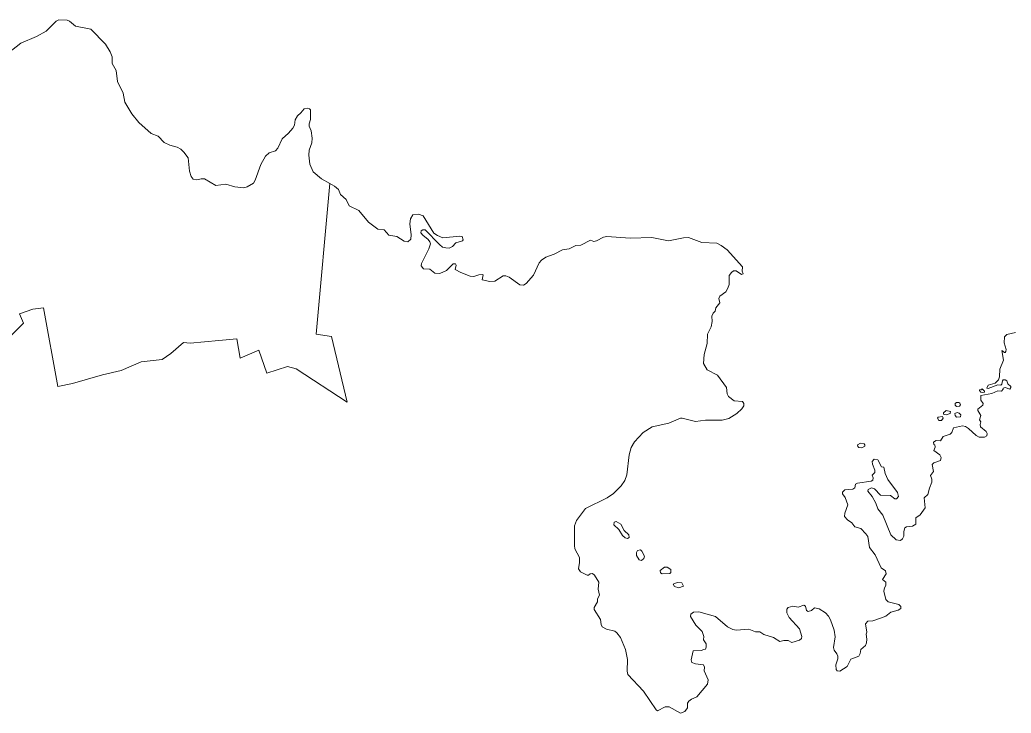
# Model space of a CAD drawing. Extents: x 369010 to 739155, y 6377141 to 6616555.
# Drawn here: x 501969 to 505760, y 6569764 to 6572413 of the extents above; entities that cross this region are included whole.
import ezdxf

# ---------------------------------------------------------------- set-up
doc = ezdxf.new("R2010")
doc.units = 0
doc.header["$LTSCALE"] = 40
doc.layers.add('1', color=7, linetype='Continuous', lineweight=13)

msp = doc.modelspace()

# ---------------------------------------------------------------- linework, layer by layer
at = {"layer": '1'}
for points in [[(502612.65, 6571885.57), (502596.92, 6571907.25), (502584.51, 6571918.67), (502570.61, 6571926.28), (502542.47, 6571933.9), (502521.12, 6571943.83), (502497.95, 6571968.32), (502470.81, 6571978.91), (502424.47, 6572020.95), (502396.99, 6572053.72), (502371.18, 6572098.24), (502363.89, 6572133.33), (502342.54, 6572177.19), (502337.41, 6572219.23), (502322.52, 6572246.04), (502321.86, 6572271.52), (502314.9, 6572291.22), (502296.37, 6572320.51), (502240.1, 6572376.95), (502182.67, 6572388.7), (502158.5, 6572407.73), (502150.23, 6572411.04), (502118.62, 6572412.86), (502107.86, 6572408.07), (502069.96, 6572369.34), (502033.05, 6572349.48), (501973.14, 6572323.66), (501925.97, 6572286.42)], [(501920.01, 6571190.12), (501983.07, 6571254.5), (501968.5, 6571289.59), (502018.49, 6571307.63), (502059.86, 6571312.76), (502114.15, 6571011.71), (502170.58, 6571023.62), (502285.11, 6571056.23), (502356.94, 6571072.94), (502433.07, 6571107.04), (502512.85, 6571115.98), (502546.61, 6571138.82), (502594.77, 6571180.69), (502620.76, 6571177.38), (502729.66, 6571188.47), (502799.5, 6571194.59), (502811.25, 6571120.61), (502882.75, 6571151.06), (502914.19, 6571062.85), (502992.64, 6571088.67), (503025.74, 6571079.23), (503220.38, 6570951.96), (503161.29, 6571202.87), (503102.04, 6571212.8), (503154.01, 6571787.76), (503122.73, 6571805.63), (503090.95, 6571832.77), (503077.88, 6571862.07), (503073.74, 6571896.33), (503075.56, 6571915.53), (503085.16, 6571943.5), (503087.31, 6571960.71), (503083.01, 6571988.68), (503075.23, 6572006.55), (503074.9, 6572016.15), (503080.03, 6572032.7), (503080.36, 6572068.62), (503076.22, 6572073.09), (503067.29, 6572075.4), (503055.87, 6572073.09), (503043.45, 6572057.2), (503030.38, 6572046.6), (503022.1, 6572031.38), (503018.96, 6572010.69), (503012.83, 6571998.94), (502996.95, 6571979.74), (502972.45, 6571958.56), (502955.24, 6571922.15), (502946.96, 6571912.88), (502922.8, 6571904.27), (502908.07, 6571891.86), (502890.36, 6571860.08), (502869.18, 6571800.83), (502862.23, 6571789.08), (502838.72, 6571775.01), (502825.98, 6571771.54), (502790.89, 6571775.34), (502756.47, 6571784.94), (502719.23, 6571780.47), (502675.04, 6571804.97), (502662.3, 6571805.96), (502645.75, 6571802.16), (502632.34, 6571804.31), (502624.73, 6571814.24), (502617.94, 6571835.26), (502612.65, 6571885.57)], [(503623.38, 6571547.61), (503636.12, 6571560.68), (503661.61, 6571568.63), (503663.76, 6571572.6), (503660.62, 6571584.68), (503652.01, 6571586.17), (503586.97, 6571580.55), (503565.95, 6571588.49), (503551.72, 6571597.92), (503511.5, 6571664.29), (503494.12, 6571670.91), (503472.44, 6571667.43), (503462.84, 6571653.04), (503460.03, 6571633.34), (503465.65, 6571591.3), (503464.5, 6571575.41), (503453.24, 6571565.48), (503438.68, 6571567.8), (503410.54, 6571585.01), (503380.42, 6571589.98), (503361.88, 6571610.67), (503337.72, 6571613.32), (503302.3, 6571640.62), (503265.39, 6571683.99), (503228.49, 6571701.86), (503216.4, 6571727.02), (503195.39, 6571745.39), (503187.94, 6571764.25), (503172.38, 6571777.33), (503154.01, 6571787.76), (503102.04, 6571212.8), (503161.29, 6571202.87), (503220.38, 6570951.96), (503025.74, 6571079.23), (502992.64, 6571088.67), (502914.19, 6571062.85), (502882.75, 6571151.06), (502811.25, 6571120.61), (502799.5, 6571194.59), (502729.66, 6571188.47), (502620.76, 6571177.38), (502594.77, 6571180.69), (502546.61, 6571138.82), (502512.85, 6571115.98), (502433.07, 6571107.04), (502356.94, 6571072.94), (502285.11, 6571056.23), (502170.58, 6571023.62), (502114.15, 6571011.71), (502059.86, 6571312.76), (502018.49, 6571307.63), (501968.5, 6571289.59), (501983.07, 6571254.5), (501920.01, 6571190.12)], [(504654.47, 6570883.77), (504679.96, 6570890.06), (504710.24, 6570908.6), (504729.61, 6570926.47), (504736.89, 6570938.22), (504736.89, 6570946.83), (504732.42, 6570954.77), (504700.31, 6570957.92), (504678.63, 6570974.47), (504673.17, 6570983.74), (504671.35, 6571008.89), (504636.93, 6571056.06), (504597.7, 6571076.42), (504583.14, 6571099.59), (504585.29, 6571134.68), (504597.7, 6571176.72), (504598.69, 6571211.8), (504612.1, 6571239.77), (504615.91, 6571260.79), (504614.91, 6571281.15), (504620.04, 6571292.57), (504627.66, 6571300.51), (504630.8, 6571312.43), (504645.2, 6571332.45), (504641.39, 6571349.01), (504645.86, 6571357.94), (504668.54, 6571374.16), (504676.81, 6571388.06), (504681.28, 6571402.13), (504681.28, 6571436.89), (504689.72, 6571447.98), (504698.33, 6571454.1), (504708.59, 6571454.43), (504728.28, 6571439.7), (504734.41, 6571442.85), (504731.43, 6571452.78), (504732.42, 6571469), (504673.5, 6571533.71), (504650.99, 6571551.25), (504634.11, 6571559.53), (504576.68, 6571562.01), (504525.87, 6571581.21), (504506.67, 6571580.55), (504449.41, 6571568.96), (504385.69, 6571581.21), (504302.94, 6571578.89), (504213.73, 6571585.01), (504200.99, 6571583.03), (504174.51, 6571568.13), (504164.08, 6571565.82), (504151.34, 6571570.62), (504114.43, 6571552.08), (504095.23, 6571550.26), (504069.74, 6571537.51), (504044.26, 6571533.71), (504012.48, 6571517.82), (503980.7, 6571506.23), (503963.99, 6571494.81), (503955.21, 6571484.39), (503933.53, 6571437.88), (503904.9, 6571406.27), (503894.64, 6571399.98), (503881.57, 6571400.64), (503839.86, 6571430.1), (503827.11, 6571435.23), (503817.02, 6571435.23), (503785.74, 6571415.21), (503766.04, 6571413.88), (503737.08, 6571419.34), (503740.56, 6571438.38), (503736.75, 6571440.03), (503724.01, 6571439.37), (503704.81, 6571433.08), (503690.9, 6571433.74), (503655.82, 6571447.98), (503633.14, 6571459.73), (503637.61, 6571475.78), (503634.8, 6571481.41), (503625.86, 6571480.42), (503600.37, 6571455.59), (503574.89, 6571443.51), (503555.52, 6571445.16), (503536.32, 6571460.39), (503512.16, 6571462.38), (503503.89, 6571473.13), (503505.21, 6571482.4), (503533.18, 6571538.51), (503539.3, 6571557.87), (503537.32, 6571565.48), (503530.37, 6571573.76), (503510.01, 6571589.98), (503502.56, 6571599.58), (503504.22, 6571606.86), (503510.34, 6571610.67), (503518.95, 6571610.17), (503573.4, 6571554.4), (503585.81, 6571545.13), (503598.55, 6571541.65), (503611.3, 6571541.32), (503623.38, 6571547.61)], [(505776.59, 6571218.42), (505743.15, 6571210.81), (505734.05, 6571202.53), (505732.73, 6571178.54), (505740.01, 6571154.04), (505739.35, 6571145.44), (505737.2, 6571141.96), (505734.05, 6571142.62), (505723.29, 6571150.23), (505730.08, 6571112.33), (505715.85, 6571077.91), (505714.52, 6571049.28), (505710.72, 6571037.2), (505698.3, 6571025.44), (505671.82, 6571017.83), (505666.19, 6571005.75), (505671.82, 6571004.09), (505708.73, 6571018.16), (505720.65, 6571016.84), (505724.12, 6571020.65), (505726.27, 6571034.38), (505729.58, 6571037.86), (505737.2, 6571038.19), (505743.15, 6571033.39), (505747.29, 6571022.3), (505758.88, 6571012.37), (505758.88, 6571007.9), (505754.41, 6571002.44), (505737.2, 6571007.9), (505729.25, 6571006.41), (505729.25, 6571001.61), (505723.13, 6570994.83), (505708.56, 6570996.15), (505686.22, 6570985.89), (505643.85, 6570977.95), (505643.19, 6570959.57), (505652.79, 6570947.49), (505651.8, 6570940.71), (505632.76, 6570926.14), (505632.76, 6570920.35), (505643.85, 6570901.81), (505638.39, 6570884.93), (505643.85, 6570877.32), (505640.71, 6570867.22), (505642.2, 6570858.62), (505663.55, 6570840.74), (505668.35, 6570832.14), (505666.19, 6570824.19), (505658.25, 6570819.06), (505637.23, 6570819.06), (505625.65, 6570824.85), (505596.35, 6570851.83), (505584.93, 6570858.95), (505573.51, 6570861.43), (505539.09, 6570854.48), (505532.47, 6570836.27), (505526.34, 6570830.48), (505499.2, 6570821.71), (505489.77, 6570804.83), (505472.22, 6570805.66), (505462.62, 6570799.7), (505463.62, 6570790.76), (505468.09, 6570789.11), (505469.41, 6570780.83), (505464.28, 6570768.42), (505487.45, 6570750.87), (505491.92, 6570741.11), (505488.77, 6570730.19), (505463.95, 6570720.75), (505458.16, 6570714.3), (505462.62, 6570688.15), (505450.87, 6570672.26), (505456, 6570658.36), (505456, 6570646.77), (505446.74, 6570623.93), (505441.61, 6570599.93), (505426.71, 6570587.19), (505430.85, 6570549.12), (505411.32, 6570521.98), (505394.77, 6570510.89), (505394.77, 6570486.23), (505382.36, 6570478.95), (505359.52, 6570476.14), (505352.73, 6570472.33), (505348.59, 6570458.92), (505348.59, 6570441.05), (505343.79, 6570429.96), (505335.85, 6570424.5), (505319.63, 6570426.82), (505299.6, 6570446.18), (505268.65, 6570520.66), (505250.28, 6570545.32), (505242.67, 6570566.5), (505228.27, 6570592.32), (505211.39, 6570612.35)], [(504910.83, 6570129.9), (504950.89, 6570086.38), (504959.82, 6570057.08), (504957.84, 6570050.13), (504949.89, 6570043.68), (504921.26, 6570034.74), (504907.36, 6570041.85), (504890.15, 6570042.02), (504875.42, 6570037.88), (504851.25, 6570053.61), (504814.35, 6570065.03), (504798.95, 6570075.29), (504782.4, 6570075.45), (504756.42, 6570085.05), (504707.93, 6570081.24), (504695.18, 6570083.56), (504675.16, 6570094.32), (504629.64, 6570133.87), (504565.92, 6570150.92), (504544.91, 6570150.43), (504534.48, 6570142.65), (504533.15, 6570133.54), (504554.17, 6570100.44), (504578.34, 6570076.78), (504584.79, 6570057.74), (504583.8, 6570045), (504593.07, 6570029.28), (504594.06, 6570016.04), (504591.41, 6570008.92), (504583.47, 6570008.26), (504575.19, 6570003.29), (504543.91, 6570001.97), (504535.64, 6569967.87), (504538.78, 6569958.28), (504552.52, 6569952.98), (504583.8, 6569949.17), (504586.61, 6569940.57), (504585.29, 6569925.84), (504600.68, 6569891.41), (504599.03, 6569874.86), (504557.65, 6569826.53), (504537.29, 6569817.93), (504527.69, 6569809.65), (504521.73, 6569802.04), (504521.9, 6569784.83), (504512.14, 6569771.42), (504495.25, 6569764.47), (504452.55, 6569788.96), (504436.67, 6569788.96), (504407.37, 6569773.41), (504401.91, 6569777.54), (504353.25, 6569848.88), (504294.33, 6569911.77), (504290.86, 6569924.51), (504292.68, 6569969.2), (504285.06, 6570007.43), (504265.7, 6570053.61), (504252.29, 6570071.31), (504244.35, 6570077.11), (504212.41, 6570085.05), (504195.53, 6570093.66), (504191.39, 6570102.93), (504189.24, 6570121.96), (504164.74, 6570160.19), (504165.57, 6570167.8), (504177.82, 6570189.48), (504178.31, 6570201.57), (504185.1, 6570215.63), (504179.97, 6570237.98), (504182.45, 6570264.95), (504166.56, 6570291.43), (504159.28, 6570298.39), (504149.35, 6570297.23), (504143.06, 6570291.1), (504138.26, 6570291.1), (504113.11, 6570304.84), (504105.82, 6570316.26), (504109.63, 6570339.76), (504108.97, 6570358.96), (504091.76, 6570392.72), (504089.77, 6570405.47), (504090.43, 6570479.61), (504097.22, 6570500.3), (504131.64, 6570546.48), (504214.39, 6570586.36), (504239.22, 6570603.58), (504268.84, 6570632.21), (504281.92, 6570653.23), (504290.19, 6570674.25), (504299.3, 6570751.2), (504306.41, 6570779.34), (504319.49, 6570801.52), (504352.92, 6570835.94), (504387.01, 6570857.95), (504450.57, 6570872.35), (504495.25, 6570891.06), (504501.54, 6570891.72), (504552.52, 6570877.98), (504590.75, 6570884.1), (504654.47, 6570883.77)], [(505211.39, 6570612.35), (505212.71, 6570618.47), (505225.13, 6570624.76), (505236.88, 6570621.28), (505259.55, 6570597.45), (505298.61, 6570596.13), (505314.5, 6570583.38), (505321.28, 6570583.71), (505328.57, 6570592.32), (505325.42, 6570607.71), (505287.52, 6570657.03), (505278.25, 6570679.87), (505272.79, 6570704.53), (505263.36, 6570705.69), (505249.62, 6570731.84), (505235.22, 6570734.99), (505228.6, 6570726.38), (505229.26, 6570714.96), (505238.53, 6570693.28), (505237.87, 6570684.34), (505227.94, 6570673.91), (505231.75, 6570663.32), (505230.59, 6570654.72), (505224.46, 6570650.91), (505172.17, 6570642.97), (505164.55, 6570639.49), (505161.74, 6570625.42), (505154.79, 6570620.46), (505123.84, 6570617.48), (505114.57, 6570609.2), (505114.57, 6570602.58), (505124.83, 6570588.85), (505135.59, 6570560.21), (505123.18, 6570528.6), (505121.85, 6570515.36), (505133.44, 6570502.95), (505150.65, 6570492.03), (505161.74, 6570476.8), (505184.58, 6570470.01), (505204.44, 6570449.99), (505211.39, 6570439.23), (505217.84, 6570397.85), (505239.69, 6570369.72), (505262.37, 6570319.74), (505278.92, 6570308.65), (505281.73, 6570296.23), (505268.16, 6570275.55), (505279.91, 6570265.29), (505280.24, 6570251.55), (505275.11, 6570243.6), (505272.79, 6570230.86), (505280.57, 6570199.08), (505289.34, 6570189.48), (505329.56, 6570180.05), (505337.83, 6570172.27), (505337.83, 6570164), (505327.57, 6570157.71), (505298.94, 6570149.76), (505280.57, 6570135.36), (505263.36, 6570128.41), (505230.59, 6570116.66), (505211.72, 6570115.34), (505202.45, 6570106.07), (505207.25, 6570073.63), (505204.77, 6570066.02), (505207.25, 6570046.82), (505206.59, 6570032.92), (505202.12, 6570022.66), (505184.58, 6570007.1), (505182.43, 6569992.37), (505176.97, 6569982.27), (505146.51, 6569970.69), (505133.11, 6569942.39), (505104.64, 6569924.51), (505094.54, 6569925.51), (505090.41, 6569930.97), (505089.08, 6569948.84), (505096.36, 6569972.34), (505096.36, 6569982.6), (505093.55, 6569991.38), (505082.46, 6570004.78), (505079.81, 6570015.71), (505086.93, 6570056.42), (505083.46, 6570081.91), (505069.39, 6570121.46), (505061.77, 6570135.36), (505049.36, 6570147.78), (505025.03, 6570163.17), (505007.32, 6570166.64), (504996.4, 6570157.05), (504983.66, 6570152.25), (504976.71, 6570156.38), (504972.9, 6570172.93), (504967.11, 6570176.74), (504945.76, 6570169.46), (504924.57, 6570172.93), (504907.36, 6570168.13), (504901.57, 6570161.85), (504901.24, 6570147.12), (504910.83, 6570129.9)]]:
    msp.add_lwpolyline(points, dxfattribs=at)
for points in [[(505651.63, 6570989.53), (505657.09, 6570991.19), (505657.42, 6570994.66), (505648.49, 6571003.1), (505646.5, 6570999.79), (505640.05, 6571000.78), (505638.56, 6570997.31), (505644.02, 6570990.19)], [(505563.09, 6570948.82), (505559.78, 6570951.63), (505550.18, 6570951.3), (505545.38, 6570947), (505545.38, 6570941.53), (505551.17, 6570936.4), (505561.43, 6570937.56), (505565.73, 6570942.03)], [(505527.34, 6570916.54), (505511.12, 6570920.35), (505500.53, 6570911.08), (505500.86, 6570906.94), (505510.46, 6570903.47), (505526.18, 6570909.43)], [(505561.1, 6570910.75), (505552.66, 6570912.9), (505544.22, 6570908.93), (505545.21, 6570900.99), (505551.17, 6570895.52), (505565.9, 6570896.19), (505567.22, 6570904.3)], [(505499.04, 6570890.72), (505496.55, 6570897.84), (505480.17, 6570894.86), (505477.69, 6570891.39), (505482.98, 6570881.79), (505493.41, 6570882.12)], [(505188.38, 6570778.02), (505199.97, 6570784.47), (505199.97, 6570789.6), (505196.99, 6570793.08), (505183.92, 6570795.56), (505172.66, 6570789.93), (505173.32, 6570782.82), (505177.79, 6570779.01)], [(504249.32, 6570496.16), (504241.37, 6570494.18), (504240.38, 6570483.42), (504258.91, 6570465.54), (504273.64, 6570443.04), (504284.07, 6570433.77), (504292.02, 6570432.11), (504299.13, 6570436.09), (504298.14, 6570446.18), (504280.26, 6570461.9), (504266.86, 6570485.9)], [(504347.13, 6570383.45), (504342.99, 6570387.92), (504330.91, 6570386.27), (504326.44, 6570377.66), (504327.43, 6570367.24), (504337.53, 6570350.02), (504346.13, 6570348.04), (504355.73, 6570355.15), (504357.06, 6570363.76)], [(504433.52, 6570321.72), (504416.97, 6570309.97), (504419.45, 6570300.37), (504425.25, 6570296.23), (504454.54, 6570298.39), (504458.02, 6570302.19), (504458.35, 6570313.45), (504444.61, 6570322.38)], [(504482.51, 6570264.13), (504467.78, 6570257.01), (504472.25, 6570248.4), (504488.8, 6570242.78), (504507.34, 6570249.4), (504500.05, 6570261.81)]]:
    msp.add_lwpolyline(points, close=True, dxfattribs=at)

doc.saveas('drawing.dxf')
